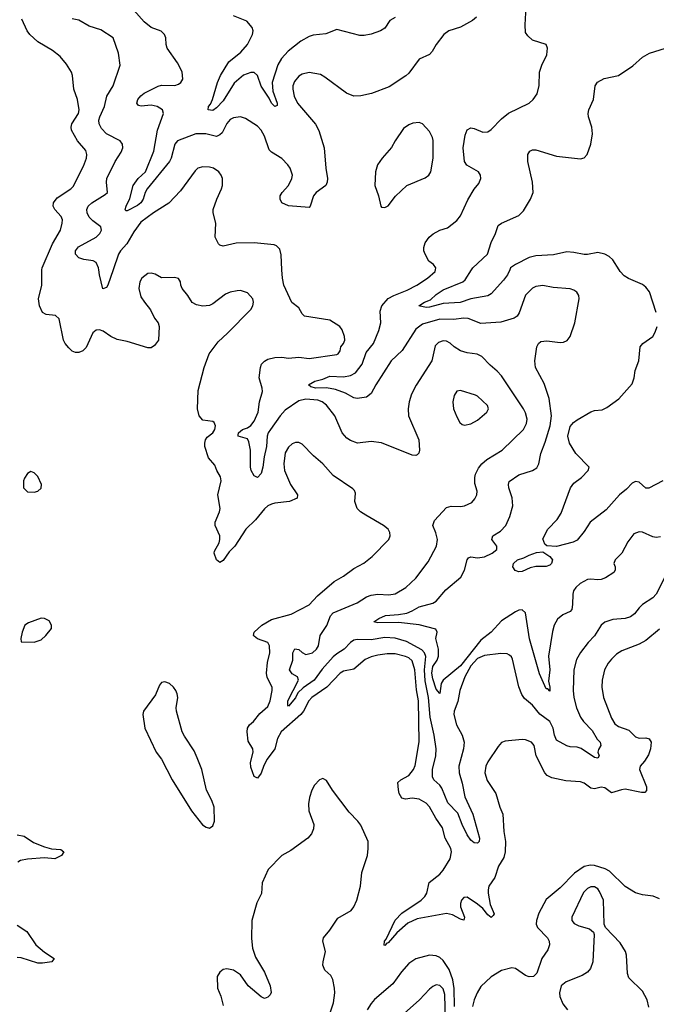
# Model space of a CAD drawing. Header units: inches. Extents: x 2001573 to 2220545, y 644482 to 846830.
# Tile 282 of 656: x 2133445 to 2137150, y 715723 to 721455. Entities that reach past the tile are written whole.
import ezdxf

# ---------------------------------------------------------------- set-up
doc = ezdxf.new("R2010")
doc.units = ezdxf.units.IN
doc.header["$MEASUREMENT"] = 0
doc.layers.add('C1731', color=7, linetype='Continuous')
doc.layers.add('C1732', color=7, linetype='Continuous')

msp = doc.modelspace()

# ---------------------------------------------------------------- linework, layer by layer
at = {"layer": 'C1731', "color": 5}
for points, elevation in [([(2137170, 717907.1), (2137090, 717840.3), (2137050, 717818.9), (2136950, 717781.6), (2136918.4, 717761.6), (2136890, 717733.3), (2136870, 717709.7), (2136848.1, 717670), (2136835.7, 717610), (2136832.9, 717570), (2136843.5, 717510), (2136889.4, 717389.4), (2136910, 717356.5), (2136930, 717340.8), (2136990, 717319.1), (2137030, 717280.9), (2137050, 717271.7), (2137090, 717274.6), (2137108.9, 717268.9), (2137119.6, 717250), (2137117.4, 717210), (2137104.4, 717175.6), (2137081.4, 717138.6), (2137055.6, 717110), (2137052.6, 717090), (2137092.9, 716990), (2137092.8, 716967.2), (2137083.4, 716956.6), (2137064.4, 716955.6), (2136970, 716975.4), (2136947.6, 716972.4), (2136890, 716953.3), (2136850, 716983.6), (2136830, 716986.6), (2136790, 716978), (2136770, 716981.5), (2136729.8, 717009.8), (2136710, 717017.8), (2136623.1, 717023.1), (2136541.4, 717041.4), (2136515.4, 717055.4), (2136502, 717070), (2136450.8, 717170), (2136440.3, 717230), (2136423.6, 717250), (2136390, 717262.4), (2136370, 717264.2), (2136270, 717255.6), (2136250, 717246.6), (2136230, 717223.7), (2136170, 717134), (2136158.6, 717110), (2136153, 717070), (2136165.2, 717025.2), (2136216.5, 716950), (2136239.6, 716870), (2136257.4, 716830), (2136263.2, 716730), (2136272.9, 716670), (2136270.2, 716610), (2136262.9, 716577.1), (2136232.3, 716527.7), (2136210, 716461.6), (2136176.5, 716410), (2136170.9, 716390), (2136170.9, 716369.1), (2136183.4, 716303.4), (2136206, 716250), (2136200.7, 716239.3), (2136190, 716229.2), (2136170, 716244.7), (2136141.2, 716281.2), (2136110, 716306), (2136050, 716346.5), (2136030, 716345), (2136017.4, 716330), (2136010.1, 716310), (2136011.6, 716290), (2136034.5, 716230), (2136030, 716212), (2136010, 716218.1), (2135964.7, 716244.7), (2135930, 716251.7), (2135759.4, 716220.6), (2135704.5, 716195.5), (2135640.1, 716139.9), (2135590, 716081.3), (2135581.2, 716078.8), (2135570, 716065.7), (2135566.9, 716066.9), (2135568.2, 716090), (2135578.7, 716101.3), (2135630, 716213.6), (2135670, 716253.5), (2135780.9, 716330), (2135802.3, 716350), (2135814.4, 716370), (2135828.8, 716431.2), (2135890, 716481.3), (2135910, 716504), (2135951.5, 716570), (2135958.9, 716610), (2135954, 716630), (2135920.7, 716690), (2135906.6, 716750), (2135866.7, 716806.7), (2135830, 716872.8), (2135810, 716894), (2135770, 716916.7), (2135730, 716923.8), (2135690, 716917), (2135670, 716923.2), (2135653.7, 716950), (2135648.9, 716971.1), (2135646.1, 717013.9), (2135664.2, 717030), (2135710, 717055.6), (2135737.7, 717090), (2135746.8, 717113.2), (2135771, 717251), (2135766.4, 717490), (2135754.2, 717554.2), (2135745.1, 717670), (2135730, 717722), (2135710, 717739.6), (2135690, 717748.8), (2135630, 717763.2), (2135583.3, 717763.3), (2135530, 717756.6), (2135490, 717746.1), (2135456.5, 717730), (2135390, 717674.6), (2135330, 717661.6), (2135310, 717650.8), (2135232.9, 717570), (2135145.5, 717510), (2135127.6, 717490), (2135097.1, 717430), (2135081.5, 717410), (2134966.1, 717310), (2134945.6, 717270), (2134929.6, 717210), (2134884.6, 717150), (2134865.8, 717114.2), (2134850, 717068), (2134830, 717039.8), (2134810, 717048.7), (2134790, 717103.6), (2134789.1, 717130), (2134804.2, 717190), (2134801.6, 717210), (2134775.6, 717255.6), (2134769, 717310), (2134771.4, 717330), (2134783.2, 717350), (2134806.2, 717370), (2134843.5, 717416.5), (2134890, 717457.3), (2134903, 717490), (2134915.4, 717550), (2134914.4, 717570), (2134885.4, 717625.4), (2134880.6, 717650), (2134887.2, 717712.8), (2134900.7, 717770), (2134899.3, 717810), (2134889.6, 717830), (2134830, 717851.1), (2134810, 717866), (2134806, 717870), (2134809.7, 717890), (2134854.5, 717930), (2134910, 717964.2), (2135025.1, 717994.9), (2135130, 718048.2), (2135179, 718101), (2135274.6, 718185.4), (2135330, 718215.3), (2135390, 718259.6), (2135448.5, 718291.5), (2135497.4, 718330), (2135594, 718430), (2135601.7, 718450), (2135599.7, 718470), (2135589.6, 718490), (2135563, 718510), (2135459.6, 718570), (2135429.5, 718590), (2135409.5, 718610), (2135395.1, 718650), (2135398.9, 718698.9), (2135393.8, 718713.8), (2135383.9, 718723.9), (2135270, 718801.3), (2135210, 718869.7), (2135155.9, 718915.9), (2135090, 718984), (2135070, 718993.2), (2135050, 718993.2), (2135030, 718985.2), (2135010, 718966), (2134990, 718932.7), (2134982.8, 718870), (2134986.7, 718830), (2135020.3, 718750), (2135062, 718690), (2135059.3, 718670), (2135014.8, 718650), (2134930, 718639.8), (2134910, 718635.5), (2134890, 718624.7), (2134870, 718608.2), (2134816.9, 718543.1), (2134761.7, 718490), (2134696.8, 718390), (2134663.3, 718356.7), (2134630, 718307.6), (2134610, 718295.6), (2134591, 718311), (2134577.6, 718350), (2134579.3, 718360.7), (2134605.8, 718410), (2134610.6, 718430), (2134609, 718450), (2134582.3, 718510), (2134582.6, 718530), (2134608.1, 718590), (2134612.2, 718610), (2134598.3, 718690), (2134618.4, 718770), (2134613.6, 718793.6), (2134592.6, 718830), (2134581.6, 718861.6), (2134544.8, 718904.8), (2134523.5, 718970), (2134522, 718990), (2134526.3, 719010), (2134535.9, 719024.1), (2134570, 719050.5), (2134580.4, 719070), (2134584, 719090), (2134577.6, 719110), (2134570, 719116.9), (2134510, 719124.7), (2134489, 719149), (2134479.7, 719190), (2134483.8, 719296.2), (2134518, 719430), (2134547.8, 719510), (2134600.1, 719579.9), (2134655.1, 719630), (2134790, 719767.4), (2134802, 719790), (2134805.1, 719810), (2134801, 719830), (2134770, 719864.7), (2134730, 719878.3), (2134710, 719876.9), (2134670, 719868.4), (2134643.1, 719856.9), (2134570, 719801.3), (2134550, 719791.5), (2134510, 719787.3), (2134474.9, 719794.9), (2134449.7, 719809.7), (2134423.7, 719850), (2134389.7, 719889.7), (2134382, 719910), (2134380.9, 719930), (2134369.4, 719949.4), (2134345.8, 719954.2), (2134270, 719952), (2134233.5, 719973.5), (2134210, 719979.3), (2134190, 719976.8), (2134154.9, 719950), (2134144.9, 719930), (2134138.3, 719890), (2134150, 719842), (2134170.4, 719810), (2134206.8, 719766.8), (2134230, 719718.4), (2134250.3, 719690), (2134256.9, 719670), (2134252.8, 719590), (2134230, 719557.6), (2134210, 719545.6), (2134190, 719544.7), (2134070, 719580.9), (2134012.9, 719592.9), (2133974.5, 719610), (2133930, 719642), (2133910, 719649.7), (2133890, 719647.8), (2133870, 719631.6), (2133832.5, 719547.5), (2133812.7, 719527.3), (2133790, 719517.3), (2133770, 719518.4), (2133750, 719526.2), (2133730, 719544.4), (2133709.3, 719570), (2133699.9, 719590), (2133673.8, 719713.8), (2133652.5, 719732.5), (2133599.1, 719739.1), (2133577, 719750), (2133559.6, 719790), (2133553.6, 719830), (2133574, 719910), (2133572.8, 719990), (2133574.6, 720000)], 280), ([(2133989.1, 720000), (2133958, 719910), (2133950, 719896.9), (2133928.7, 719888.7), (2133909.3, 719969.3), (2133905.4, 720000)], 260), ([(2137200.4, 718210), (2137150.3, 718110), (2137130.2, 718089.8), (2137070, 718051), (2137050, 718032.1), (2137024.2, 717995.8), (2137001.2, 717978.8), (2136970, 717969.4), (2136896.8, 717963.2), (2136850, 717948.6), (2136830.1, 717929.9), (2136791.2, 717868.8), (2136752.9, 717830), (2136708.5, 717771.5), (2136686.5, 717730), (2136670.2, 717669.8), (2136667.2, 717550), (2136671.2, 717510), (2136686, 717450), (2136710, 717394.9), (2136727.6, 717370), (2136777.4, 717317.4), (2136806.7, 717266.7), (2136823.2, 717250), (2136828.5, 717230), (2136813, 717207), (2136811, 717190), (2136817.6, 717170), (2136810, 717156.9), (2136790, 717159.3), (2136712.7, 717212.7), (2136690, 717221), (2136650, 717222.4), (2136630, 717227.7), (2136570, 717260.8), (2136557.4, 717290), (2136550, 717331.2), (2136531.6, 717370), (2136472.8, 717412.8), (2136430, 717465.3), (2136384.2, 717504.2), (2136367.4, 717527.4), (2136350.6, 717570.6), (2136312.9, 717732.9), (2136306.9, 717746.9), (2136296.4, 717756.4), (2136283, 717763), (2136245.3, 717765.3), (2136150, 717753.2), (2136110, 717735.6), (2136070, 717694), (2136035.5, 717630), (2136007.7, 717550), (2135994.7, 717485.3), (2135974.6, 717430), (2135972.5, 717410), (2135987.1, 717350), (2136020.4, 717290), (2136031.3, 717250), (2136028.3, 717210), (2136001.9, 717110), (2136002.1, 717070), (2136020.6, 717010), (2136036.8, 716930), (2136082.8, 716830), (2136121.7, 716690), (2136119.3, 716670), (2136110, 716660.7), (2136090, 716663.9), (2136070, 716679.4), (2136050, 716709), (2136019.9, 716770), (2135995.1, 716835.1), (2135936.3, 716896.3), (2135901.5, 716981.5), (2135890, 716998), (2135854.6, 717030), (2135847.1, 717047.1), (2135847.3, 717090), (2135867, 717170), (2135868.2, 717210), (2135856.7, 717290), (2135833.8, 717393.8), (2135825.1, 717510), (2135805.9, 717605.9), (2135800.7, 717670), (2135808.5, 717748.5), (2135800.7, 717770), (2135786.3, 717786.3), (2135695.8, 717835.8), (2135630, 717855), (2135570, 717857.8), (2135490, 717845.8), (2135410, 717847.8), (2135390, 717843.2), (2135370, 717829.8), (2135333.2, 717790), (2135290, 717763.1), (2135270, 717745.1), (2135206, 717674), (2135159.9, 717610), (2135095, 717565), (2135064.2, 717535.8), (2135050, 717507.2), (2135010, 717459.6), (2135005.4, 717465.4), (2135006.6, 717490), (2135067.9, 717610), (2135062.4, 717630), (2135030, 717646.8), (2135014.6, 717670), (2135033.9, 717726.1), (2135034, 717770), (2135047.1, 717792.9), (2135070, 717789.3), (2135090, 717770.9), (2135110, 717760.1), (2135150, 717769.5), (2135172.5, 717790), (2135185, 717810), (2135193.4, 717870), (2135231.7, 717928.3), (2135254.5, 717985.5), (2135270, 718002), (2135410, 718060.6), (2135464.5, 718095.5), (2135490, 718105.7), (2135530, 718111.6), (2135593.4, 718106.6), (2135630, 718112.8), (2135691.6, 718150), (2135750, 718203.1), (2135821.6, 718298.4), (2135871, 718390), (2135877.2, 718430), (2135867.7, 718467.7), (2135849.6, 718510), (2135860.1, 718539.9), (2135930, 718616), (2135956.5, 718623.5), (2136010, 718621.6), (2136034.5, 718625.5), (2136075.8, 718644.2), (2136095.1, 718664.9), (2136106, 718690), (2136107.8, 718710), (2136094.9, 718754.9), (2136094.5, 718790), (2136098.7, 718810), (2136115.2, 718844.8), (2136134.2, 718870), (2136164.8, 718895.2), (2136252.6, 718950), (2136376.8, 719070), (2136395.6, 719104.4), (2136399.1, 719130), (2136390, 719167.3), (2136378.2, 719190), (2136250, 719382.6), (2136224.4, 719410), (2136183.1, 719443.1), (2136134.5, 719494.5), (2136108.1, 719508.1), (2136050, 719516.2), (2136010, 719527.9), (2135974, 719550), (2135950, 719572.1), (2135930, 719583.1), (2135910, 719586.4), (2135883.2, 719576.8), (2135863.4, 719556.6), (2135843.9, 719470), (2135752.1, 719327.9), (2135725.7, 719274.3), (2135711.5, 719230), (2135706.5, 719190), (2135707.8, 719150), (2135767.4, 719010), (2135771.7, 718948.3), (2135768.5, 718931.5), (2135757.7, 718922.3), (2135750, 718918.4), (2135730, 718920.5), (2135550, 718992.4), (2135490, 718998.8), (2135410.7, 718990.7), (2135370, 719005.3), (2135350, 719019.1), (2135321.5, 719050), (2135279.7, 719150), (2135230.5, 719210.5), (2135205.4, 719230), (2135179.7, 719239.7), (2135110, 719246.6), (2135070, 719236.9), (2134990, 719181.9), (2134960.5, 719150), (2134903.9, 719070), (2134891.6, 719050), (2134885.9, 719030), (2134881.4, 718970), (2134867.1, 718910), (2134860.9, 718850), (2134850, 718813), (2134830, 718790.7), (2134810, 718799.5), (2134792.6, 718830), (2134788.6, 718850), (2134787.7, 718950), (2134778.6, 718998.6), (2134770, 719014.4), (2134717, 719030), (2134716.6, 719036.6), (2134718.2, 719050), (2134742, 719070), (2134770, 719079.3), (2134790, 719092.3), (2134810, 719117.8), (2134832.7, 719170), (2134839.9, 719230), (2134857.4, 719290), (2134857.1, 719310), (2134839, 719370), (2134845.7, 719430), (2134852.8, 719450), (2134870, 719468.1), (2134890, 719479.8), (2134930, 719489.4), (2134970, 719490.2), (2135010, 719484), (2135070, 719491.1), (2135130, 719482.7), (2135290, 719505.5), (2135298.4, 719510), (2135310, 719527.3), (2135315.1, 719550), (2135330, 719571), (2135336.9, 719590), (2135336.3, 719610), (2135321.2, 719650), (2135308.7, 719670), (2135250, 719706), (2135102, 719730), (2135090, 719742), (2135070, 719777.2), (2135028.3, 719808.3), (2134981.5, 719910), (2134974.2, 719950), (2134971.6, 720000)], 260), ([(2137174.6, 718445.4), (2137150, 718441.6), (2137130, 718444.9), (2137070, 718471.4), (2137050, 718474.2), (2137018.7, 718461.3), (2136984.6, 718415.4), (2136950.6, 718349.4), (2136910.3, 718310), (2136903.6, 718290), (2136911.5, 718270), (2136910.3, 718250), (2136902.3, 718237.7), (2136854.6, 718205.4), (2136830, 718196.2), (2136810, 718193.6), (2136770, 718198.9), (2136750, 718195.6), (2136707.7, 718172.3), (2136681.1, 718150), (2136669.3, 718130.7), (2136663.9, 718110), (2136663.5, 718050), (2136657.8, 718022.2), (2136650, 718009.7), (2136606, 717990), (2136575.4, 717964.6), (2136556.5, 717930), (2136546.5, 717893.5), (2136523.4, 717750), (2136530.1, 717669.9), (2136523.4, 717603.4), (2136531, 717569), (2136530, 717546.6), (2136519.3, 717559.3), (2136510, 717560.5), (2136470, 717647.6), (2136412.7, 717850), (2136390, 718002), (2136370, 718020.4), (2136350, 718017.6), (2136330, 718007.7), (2136250, 717955.8), (2136190, 717890.5), (2136130, 717843.2), (2136010, 717694.2), (2135909.6, 717610.4), (2135897.9, 717590), (2135890, 717533.2), (2135870, 717558.4), (2135850, 717617.7), (2135844.7, 717650), (2135850, 717689.2), (2135874.2, 717725.8), (2135883.6, 717750), (2135882.7, 717790), (2135867.6, 717852.4), (2135875.4, 717890), (2135867.2, 717907.2), (2135770, 717932.5), (2135650, 717946), (2135530, 717944.8), (2135507, 717950), (2135535.1, 717970), (2135573.3, 717986.7), (2135650, 717992.2), (2135699.2, 718000.8), (2135730, 718013.3), (2135770, 718037.5), (2135850, 718058.9), (2135870, 718069.5), (2135924.7, 718135.3), (2136013.2, 718210), (2136033.8, 718250), (2136049, 718311), (2136057.7, 718322.3), (2136070, 718328.8), (2136110, 718322), (2136150, 718328.6), (2136196, 718350), (2136222, 718370), (2136222.7, 718390), (2136194, 718430), (2136198.7, 718450), (2136243.1, 718476.9), (2136275.3, 718510), (2136297.8, 718562.2), (2136315.4, 718624.6), (2136312.3, 718672.3), (2136291.6, 718730), (2136289.3, 718750), (2136294.2, 718765.8), (2136350, 718806.4), (2136429.8, 718830.2), (2136454.5, 718845.5), (2136467.1, 718870), (2136477.8, 718930), (2136503.9, 718996.1), (2136532.9, 719090), (2136541.1, 719150), (2136527.4, 719250), (2136496.9, 719336.9), (2136447.4, 719430), (2136442.6, 719470), (2136455.1, 719550), (2136465.2, 719570), (2136478.9, 719581.1), (2136513.6, 719586.4), (2136590, 719575.3), (2136610, 719577.6), (2136632.4, 719587.6), (2136650, 719610.8), (2136675.4, 719690), (2136700.5, 719830), (2136699.6, 719850), (2136688.2, 719868.2), (2136670, 719881.6), (2136648.2, 719888.2), (2136550, 719896.8), (2136490, 719908), (2136450, 719901.6), (2136430, 719891.6), (2136389.2, 719850.8), (2136351.8, 719748.2), (2136340.7, 719730), (2136322.4, 719717.6), (2136245.5, 719694.5), (2136130, 719687.1), (2136056.1, 719716.1), (2136030, 719718.4), (2135970.1, 719709.9), (2135890, 719712.6), (2135790, 719683.6), (2135750, 719654.4), (2135670.5, 719529.5), (2135606.4, 719470), (2135517.1, 719330), (2135490, 719279.8), (2135462.9, 719257.1), (2135410, 719249.3), (2135390, 719254.1), (2135341.9, 719281.9), (2135282.9, 719302.9), (2135230, 719312.2), (2135168.7, 719310), (2135138.8, 719318.8), (2135125.1, 719330), (2135162.9, 719350), (2135210, 719363.2), (2135250, 719380.4), (2135330, 719376.4), (2135370, 719383), (2135399.8, 719400.2), (2135439, 719450), (2135461.9, 719518.1), (2135503.7, 719570), (2135534.6, 719645.4), (2135546.7, 719690), (2135542.3, 719757.7), (2135552.3, 719790), (2135590, 719831.9), (2135622.7, 719850), (2135700.2, 719879.8), (2135756.1, 719910), (2135818, 719950), (2135863.6, 719990), (2135865.6, 720000)], 240), ([(2136297.3, 720000), (2136284, 719970), (2136261.6, 719938.4), (2136190, 719859.3), (2136170, 719847.1), (2136070, 719829.4), (2136008, 719808), (2135910, 719803.2), (2135830, 719781.4), (2135810, 719780.6), (2135769, 719790), (2135802, 719810), (2135836.5, 719823.5), (2135870, 719856.3), (2135910, 719882.3), (2136024.4, 719930), (2136038.5, 719941.5), (2136075.4, 720000)], 220), ([(2137150.5, 719750), (2137110, 719871.1), (2137090, 719898.8), (2137070, 719913.6), (2136988.4, 719948.4), (2136963.9, 719963.9), (2136941, 719990), (2136934.5, 720000)], 220), ([(2137189.2, 718770.8), (2137107.8, 718727.8), (2137090, 718727.3), (2137050, 718763.1), (2137030, 718767.4), (2137010, 718757.7), (2136977, 718723), (2136936.1, 718690), (2136859.1, 718600.9), (2136765, 718530), (2136730, 718475.8), (2136690, 718425.6), (2136666.8, 718413.2), (2136570, 718387.7), (2136512.9, 718392.9), (2136501.8, 718401.8), (2136490, 718433.4), (2136519.7, 718490), (2136574.3, 718545.7), (2136597.4, 718582.6), (2136650.8, 718730), (2136670, 718756.9), (2136714.2, 718790), (2136753.7, 718830), (2136760.5, 718850), (2136681.7, 718930), (2136644.5, 718990), (2136635.6, 719030), (2136650, 719087.7), (2136668.2, 719110), (2136690, 719125.7), (2136770, 719172), (2136790, 719180.3), (2136835.6, 719184.4), (2136862, 719198), (2136931.4, 719248.6), (2137010, 719335.6), (2137022.2, 719370), (2137026.9, 719413.1), (2137048.7, 719470), (2137055.8, 719550), (2137071.6, 719570), (2137129.8, 719610.2), (2137144.6, 719635.4), (2137155, 719670)], 220), ([(2135243.7, 715650), (2135270.7, 715730.7), (2135278.7, 715790), (2135277.9, 715817.9), (2135266.8, 715866.8), (2135256.4, 715890), (2135221.5, 715921.5), (2135209.9, 715950), (2135210.5, 715970), (2135225, 716030), (2135208.9, 716090), (2135214.2, 716110), (2135250, 716153.7), (2135296.2, 716223.8), (2135374.2, 716270), (2135389.9, 716290.1), (2135407.6, 716330), (2135428.4, 716410), (2135437, 716490), (2135468.6, 716590), (2135474.2, 716630), (2135472.5, 716670), (2135430, 716765.7), (2135413.4, 716790), (2135362.2, 716842.2), (2135264.7, 716970), (2135230, 717025.2), (2135210, 717037.2), (2135190, 717029.5), (2135161.8, 716998.2), (2135145.3, 716970), (2135132.3, 716927.7), (2135126.9, 716890), (2135127.9, 716850), (2135156.5, 716770), (2135155.3, 716744.7), (2135144, 716716), (2135122, 716690), (2135022.2, 716617.8), (2134970, 716588.5), (2134892, 716508), (2134857, 716430), (2134851.7, 716368.3), (2134825.3, 716314.7), (2134796.9, 716210), (2134793.3, 716106.7), (2134799.5, 716050), (2134818.2, 715998.2), (2134868.9, 715910), (2134903, 715830), (2134907.7, 715792.3), (2134902, 715778), (2134890, 715764), (2134870, 715756), (2134850, 715767), (2134775.1, 715830), (2134730, 715894), (2134690, 715922.2), (2134650.3, 715929.7), (2134630, 715924.7), (2134609, 715911), (2134594.7, 715885.3), (2134596.5, 715816.5), (2134616, 715770), (2134630, 715716)], 320), ([(2133430, 716710.2), (2133470, 716701.8), (2133525.8, 716665.8), (2133590, 716640.2), (2133630, 716628.2), (2133684.8, 716624.8), (2133700.9, 716610), (2133689.1, 716590), (2133650.1, 716569.9), (2133590, 716575.4), (2133490, 716567.9), (2133450, 716560.3), (2133433.1, 716550)], 280), ([(2137170, 716336.2), (2137132.5, 716352.5), (2137070, 716359.7), (2137030, 716371.3), (2136970, 716409.7), (2136877.4, 716497.4), (2136852.6, 716512.6), (2136790, 716532), (2136766.7, 716533.3), (2136730, 716525.3), (2136673.8, 716486.2), (2136590, 716400.9), (2136510, 716332.8), (2136466.7, 716253.3), (2136453, 716210), (2136452, 716190), (2136459.3, 716170), (2136517.1, 716110), (2136526.7, 716090), (2136528.4, 716070), (2136519.2, 716040.8), (2136483.2, 715990), (2136455.6, 715904.4), (2136435, 715885), (2136410, 715882.3), (2136388.2, 715890), (2136330, 715930.9), (2136310, 715935.3), (2136250, 715919.8), (2136190, 715883.5), (2136130, 715825.8), (2136107, 715790), (2136090.6, 715750), (2136081.4, 715710)], 320), ([(2137106, 715706), (2137096.9, 715750), (2137070, 715799.6), (2136990, 715877.2), (2136982.8, 715902.8), (2136976.9, 716010), (2136971.1, 716030), (2136940.9, 716080.9), (2136854, 716170), (2136847.6, 716190), (2136843, 716330), (2136820.6, 716380.6), (2136810, 716394.4), (2136790, 716406.6), (2136770, 716407), (2136750, 716397.9), (2136725.8, 716374.2), (2136658, 716230), (2136659.1, 716210), (2136673.2, 716193.2), (2136700.3, 716180.3), (2136762, 716162), (2136783.9, 716143.9), (2136788.7, 716128.7), (2136781.3, 715970), (2136767.7, 715932.3), (2136750, 715909.7), (2136718.4, 715890), (2136625.8, 715854.2), (2136596.5, 715830), (2136586.4, 715790), (2136588.8, 715768.8), (2136606, 715726), (2136633.4, 715690)], 340), ([(2133430, 716183.6), (2133486.6, 716146.6), (2133538, 716070), (2133590, 716026.2), (2133644.9, 715990), (2133631, 715970), (2133578.3, 715961.7), (2133550, 715963), (2133453.4, 715993.4), (2133430, 715996)], 280), ([(2135976.2, 715710), (2135974.4, 715814.4), (2135966.2, 715866.2), (2135945.7, 715925.7), (2135910, 715978.4), (2135890, 715996.1), (2135870, 716006), (2135830, 716009), (2135750, 715987.1), (2135710, 715959.7), (2135667.6, 715912.4), (2135617.1, 715842.9), (2135510, 715751.3), (2135490, 715727.8), (2135467.8, 715690)], 320), ([(2135923.2, 715630), (2135920.4, 715780.4), (2135910, 715813.3), (2135890, 715832), (2135870, 715835.6), (2135850, 715827.4), (2135830, 715810.9), (2135771.7, 715748.3), (2135682, 715670)], 340)]:
    msp.add_lwpolyline(points, dxfattribs=dict(at, elevation=elevation))
for points, elevation in [([(2136010, 719296.2), (2135990, 719292.3), (2135973.4, 719266.6), (2135966.5, 719230), (2135970.3, 719190.3), (2135990, 719142.8), (2136006.4, 719110), (2136019.5, 719099.5), (2136034.4, 719094.4), (2136070, 719101.7), (2136110, 719124), (2136164.5, 719170), (2136173.6, 719190), (2136167, 719210), (2136110, 719263.6), (2136097.2, 719270)], 280), ([(2133510, 718825.2), (2133490, 718813.2), (2133473.7, 718786.3), (2133468, 718770), (2133467.2, 718730), (2133490, 718707.4), (2133530, 718704.6), (2133550, 718710.5), (2133570, 718728), (2133572.6, 718750), (2133550, 718795.1), (2133530, 718818)], 320), ([(2136350, 718240.7), (2136329.5, 718249.5), (2136316, 718270), (2136318.4, 718290), (2136342.7, 718310), (2136378.6, 718321.4), (2136410, 718338.2), (2136452.6, 718352.6), (2136490, 718358), (2136530.3, 718330), (2136545.5, 718310), (2136540.5, 718290), (2136530, 718279.5), (2136510, 718272), (2136450, 718271.6), (2136415.3, 718264.7), (2136370, 718243.6)], 220), ([(2133570, 717971.6), (2133495.6, 717944.4), (2133474, 717930), (2133459.1, 717890), (2133452, 717852), (2133454, 717834), (2133530, 717830.8), (2133570, 717845.5), (2133598, 717870), (2133629.2, 717910), (2133629.3, 717930), (2133615.6, 717955.6), (2133590, 717969.4)], 320), ([(2134290, 717600.7), (2134270, 717596), (2134258.8, 717581.2), (2134234.9, 717525.1), (2134164.7, 717430), (2134161, 717410), (2134174, 717330), (2134239.3, 717190), (2134270.3, 717150.3), (2134331.8, 717030), (2134445.5, 716850), (2134508.8, 716768.8), (2134530, 716753.7), (2134550, 716748.2), (2134570, 716762.8), (2134579.2, 716790), (2134576.5, 716870), (2134563.1, 716910), (2134532.9, 716970), (2134505.8, 717090), (2134478.8, 717158.8), (2134459.6, 717199.6), (2134403.3, 717283.3), (2134391.1, 717310), (2134357.6, 717430), (2134356.2, 717450), (2134364.5, 717510), (2134362, 717530), (2134354.5, 717550), (2134339.5, 717570), (2134316, 717590)], 320)]:
    msp.add_lwpolyline(points, close=True, dxfattribs=dict(at, elevation=elevation))
at = {"layer": 'C1732', "color": 5}
for points, elevation in [([(2136103.2, 721470), (2136080.8, 721450), (2136010, 721412.3), (2135943.1, 721390), (2135912.9, 721370), (2135868.9, 721310), (2135846.4, 721270), (2135830, 721253.6), (2135770, 721225.6), (2135710, 721144.2), (2135692.1, 721127.9), (2135594.7, 721065.3), (2135493.6, 721026.4), (2135430, 721012.4), (2135390, 721009.7), (2135347.7, 721027.7), (2135221.1, 721121.1), (2135195.5, 721135.5), (2135130, 721147.3), (2135090, 721139), (2135070, 721126.6), (2135044.4, 721095.6), (2135035.4, 721070), (2135034.2, 721050), (2135042.9, 721010), (2135062.7, 720970), (2135167.2, 720847.2), (2135186.9, 720810), (2135217.4, 720710), (2135225.9, 720590), (2135236.5, 720530), (2135235.5, 720510), (2135226, 720490), (2135170.3, 720450), (2135154.9, 720430), (2135136.3, 720370), (2135130, 720362.7), (2135010, 720371.9), (2134971.5, 720390), (2134960.5, 720410), (2134960.5, 720430), (2134972.8, 720450), (2135009.8, 720490), (2135029.8, 720530), (2135032, 720550), (2135018.5, 720590), (2135006.6, 720610), (2134970, 720647.6), (2134910, 720684.2), (2134897.8, 720697.8), (2134870, 720777.6), (2134850, 720813), (2134830, 720836.3), (2134759.5, 720879.5), (2134729.7, 720889.7), (2134690, 720883.5), (2134670, 720874.5), (2134650, 720851.5), (2134622.8, 720797.2), (2134610, 720784.5), (2134590, 720776.2), (2134529, 720790), (2134470, 720790.4), (2134364.2, 720750), (2134348, 720730), (2134327.2, 720650), (2134316, 720630), (2134187.6, 720470), (2134174.8, 720450), (2134164.3, 720410), (2134150.1, 720390), (2134130, 720373.4), (2134070, 720342), (2134062.3, 720342.3), (2134059.6, 720350), (2134065, 720370), (2134085.7, 720414.3), (2134105.7, 720490), (2134134.5, 720530), (2134177.1, 720570), (2134226.5, 720690), (2134247.1, 720812.9), (2134282, 720910), (2134276.9, 720930), (2134244.5, 720950), (2134210, 720957.5), (2134152.2, 720952.2), (2134135.6, 720955.6), (2134126, 720970), (2134133.3, 720990), (2134150, 721011.4), (2134170, 721026.7), (2134250, 721068), (2134270, 721074.7), (2134348.5, 721071.5), (2134370, 721079.5), (2134383.6, 721090), (2134394, 721110), (2134391.1, 721151.1), (2134363.8, 721203.8), (2134303.6, 721290), (2134296.9, 721310), (2134295.1, 721350), (2134287.8, 721370), (2134267.9, 721387.9), (2134210, 721410.6), (2134170, 721442.7), (2134109.2, 721510)], 240), ([(2135630, 721468.2), (2135600.3, 721450), (2135570, 721405.1), (2135544.9, 721390), (2135490, 721370.8), (2135450, 721362.9), (2135424.2, 721364.2), (2135290, 721398.2), (2135227.3, 721372.7), (2135153.9, 721366.1), (2135130, 721358.3), (2135081.5, 721330), (2135007.3, 721272.7), (2134969.7, 721230.3), (2134947.6, 721192.4), (2134914.7, 721090), (2134918.6, 721038.6), (2134944.2, 720970), (2134943.5, 720956.5), (2134930.5, 720949.5), (2134910, 720969.7), (2134897.9, 720997.9), (2134850, 721068.3), (2134829.7, 721130), (2134810, 721148.5), (2134790, 721147.8), (2134746.9, 721133.1), (2134693.3, 721086.7), (2134630, 720983.8), (2134590, 720941.4), (2134570, 720927.6), (2134542, 720930), (2134543.7, 720950), (2134555.6, 720964.4), (2134566.9, 720990), (2134596.2, 721090), (2134613.2, 721130), (2134662.9, 721210), (2134733, 721267), (2134770.8, 721310), (2134800.3, 721370), (2134803.1, 721390), (2134798.9, 721410), (2134766.2, 721446.2), (2134690, 721477.2)], 220), ([(2135865.6, 720000), (2135867.6, 720010), (2135852.8, 720030), (2135826.6, 720050), (2135805.1, 720090), (2135798, 720110), (2135797.4, 720130), (2135804.5, 720155.5), (2135827.6, 720190), (2135850.9, 720209.1), (2135890, 720230.4), (2135935.8, 720244.2), (2135990, 720285.5), (2136010, 720313.4), (2136052.7, 720407.3), (2136090, 720468), (2136118, 720502), (2136128.4, 720530), (2136127.1, 720550), (2136115.4, 720570), (2136048.4, 720608.4), (2136034.7, 720630), (2136025.8, 720710), (2136037.7, 720782.3), (2136050, 720814.8), (2136070, 720824.9), (2136090, 720821.6), (2136140.5, 720800.5), (2136170, 720802.3), (2136190, 720815.3), (2136250, 720877.8), (2136290, 720910.2), (2136410.6, 720969.4), (2136434.3, 720990), (2136457.1, 721022.9), (2136467.9, 721072.1), (2136471, 721150), (2136484, 721190), (2136513.3, 721250), (2136517, 721290), (2136509, 721310), (2136430, 721337), (2136402.2, 721362.2), (2136390, 721381.2), (2136386.2, 721426.2), (2136392.4, 721530)], 240), ([(2133574.6, 720000), (2133576.5, 720010), (2133635, 720150), (2133682, 720230), (2133692.9, 720270), (2133693.8, 720290), (2133686.6, 720310), (2133648.9, 720350), (2133639.8, 720370), (2133640.7, 720390), (2133662.6, 720417.4), (2133742.6, 720470), (2133755.5, 720484.5), (2133816.5, 720603.5), (2133833.6, 720650), (2133835.2, 720670), (2133830, 720694.3), (2133781.4, 720750), (2133746.9, 720813.1), (2133744, 720830), (2133749, 720850), (2133786.8, 720910), (2133791.3, 720930), (2133782, 720990), (2133759.3, 721050), (2133751.8, 721130), (2133746, 721150), (2133717.3, 721197.3), (2133680.4, 721240.4), (2133636, 721276), (2133550, 721326.8), (2133503.8, 721370), (2133488.9, 721390), (2133458.2, 721458.2)], 280), ([(2133905.4, 720000), (2133904.1, 720010), (2133890, 720042.7), (2133872.4, 720052.4), (2133818.9, 720058.9), (2133788.3, 720068.3), (2133768.9, 720090), (2133770.6, 720110), (2133787.1, 720132.9), (2133889.7, 720190), (2133910.7, 720210), (2133920.3, 720230), (2133917.2, 720250), (2133870, 720284.1), (2133850, 720306), (2133837.8, 720330), (2133836.2, 720350), (2133844, 720370), (2133864, 720390), (2133943.1, 720436.9), (2133955.1, 720450), (2133949.8, 720509.8), (2133952.8, 720530), (2134001.1, 720630), (2134036, 720684), (2134044.4, 720710), (2134043.5, 720730), (2134029.8, 720749.8), (2133950, 720791.8), (2133921.3, 720821.3), (2133907.2, 720850), (2133905.8, 720870), (2133910.7, 720890), (2133938.6, 720950), (2133952.5, 721010), (2133988.4, 721070), (2134029.7, 721190), (2134020.5, 721260.5), (2133989.6, 721349.6), (2133916.6, 721396.6), (2133850, 721416.9), (2133790, 721452.8), (2133750, 721461.1)], 260), ([(2136075.4, 720000), (2136081.7, 720010), (2136168.8, 720090), (2136190, 720159.1), (2136214.2, 720210), (2136230, 720256.5), (2136248.6, 720271.4), (2136350, 720316.1), (2136377.6, 720342.4), (2136417.3, 720410), (2136433.6, 720450), (2136430.6, 720510), (2136402.4, 720630), (2136403.5, 720670), (2136415.1, 720690), (2136430, 720698), (2136450, 720696.9), (2136570, 720660.2), (2136710, 720644.4), (2136730, 720650.5), (2136747.3, 720670), (2136770, 720730.8), (2136779.3, 720790), (2136775.5, 720830), (2136755.6, 720890), (2136754.5, 720910), (2136758.5, 720930), (2136785.6, 720990), (2136794, 721070), (2136808.5, 721091.5), (2136847.6, 721112.4), (2136930, 721130.3), (2137014, 721186), (2137070, 721237.1), (2137110, 721260.4), (2137204, 721290)], 220), ([(2134971.6, 720000), (2134967.2, 720087.2), (2134958.8, 720118.8), (2134939.5, 720139.5), (2134925.3, 720145.3), (2134810, 720157), (2134704.8, 720155.2), (2134630, 720137.7), (2134610, 720142.4), (2134603, 720150), (2134583.1, 720190), (2134586.3, 720270), (2134571.6, 720330), (2134571.6, 720350), (2134591.8, 720410), (2134619.6, 720470), (2134625.1, 720490), (2134624.5, 720530), (2134618.4, 720550), (2134604.5, 720570), (2134572.7, 720590), (2134550, 720596.8), (2134510, 720599.1), (2134482, 720590), (2134465.5, 720574.5), (2134381.2, 720458.8), (2134313.7, 720386.3), (2134224.2, 720330), (2134150, 720276.1), (2134110, 720219.8), (2134069.2, 720150.8), (2134032.3, 720110), (2134020.1, 720090), (2133989.1, 720000)], 260), ([(2136934.5, 720000), (2136897.3, 720057.3), (2136876.3, 720076.3), (2136850, 720090.8), (2136810, 720099.3), (2136750, 720088.2), (2136730, 720089), (2136670, 720100.6), (2136630, 720102.9), (2136552.9, 720087.1), (2136450, 720081.1), (2136410, 720069.9), (2136330.2, 720030), (2136301.7, 720010), (2136297.3, 720000)], 220)]:
    msp.add_lwpolyline(points, dxfattribs=dict(at, elevation=elevation))
at = {"layer": 'C1732', "color": 5, "elevation": 260}
msp.add_lwpolyline([(2135770, 720856.3), (2135733.3, 720853.3), (2135710, 720844), (2135678.8, 720821.2), (2135630.3, 720750), (2135609.2, 720710.8), (2135554.4, 720650), (2135528.4, 720610), (2135516.4, 720570), (2135512.7, 720490), (2135533.4, 720430), (2135546.8, 720370), (2135550, 720364.7), (2135570, 720361), (2135590, 720371), (2135632.6, 720427.4), (2135698.4, 720490), (2135805.6, 720534.4), (2135825.7, 720550), (2135838.2, 720570), (2135852.3, 720650), (2135851.5, 720751.5), (2135847.2, 720770), (2135830, 720803.6), (2135789.7, 720849.7)], close=True, dxfattribs=at)

doc.saveas('drawing.dxf')
